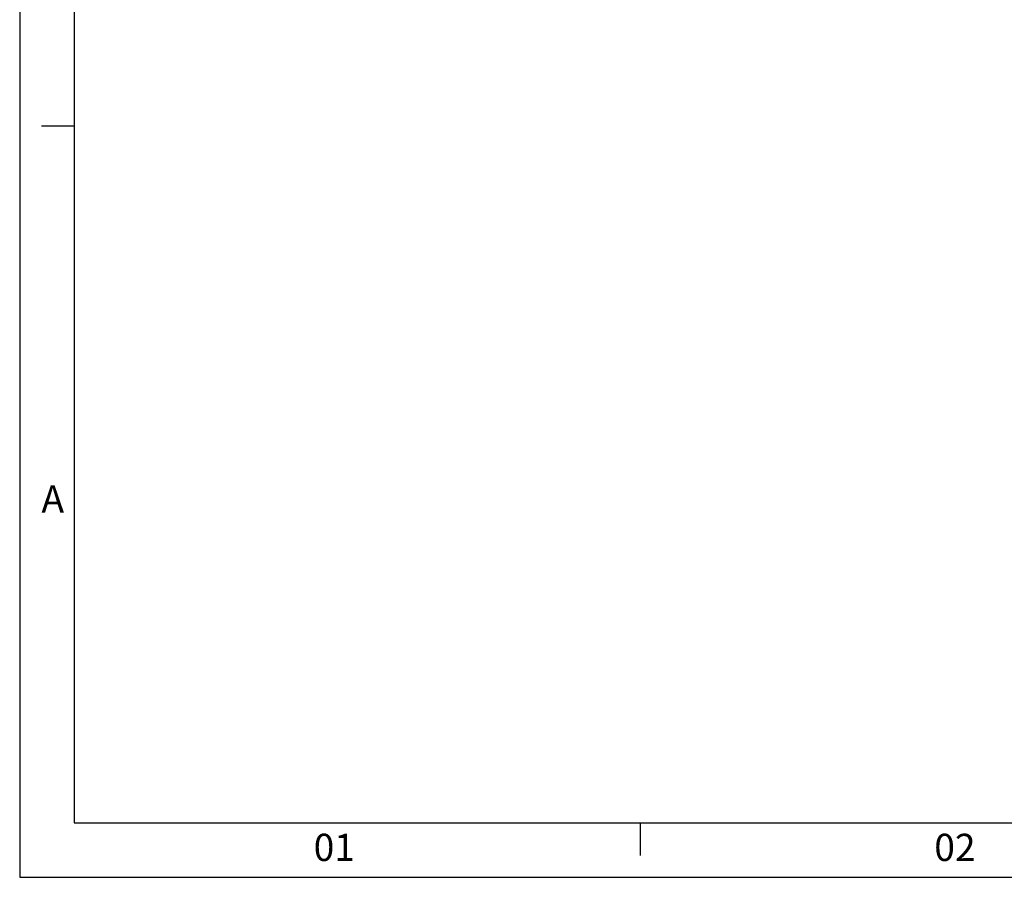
# Model space of a CAD drawing. Extents: x 2651 to 11825, y -3833 to 1075.
# Tile 408 of 656: x 5031 to 5212, y -3833 to -3676. Entities that reach past the tile are written whole.
import ezdxf

# ---------------------------------------------------------------- set-up
doc = ezdxf.new("R2010")
doc.units = 0
doc.header["$LTSCALE"] = 10
doc.layers.get('0').update_dxf_attribs({"linetype": 'CONTINUOUS'})
doc.layers.add('BOX', color=4, linetype='CONTINUOUS')
doc.layers.add('DIM', color=3, linetype='CONTINUOUS')
doc.styles.get("Standard").update_dxf_attribs({"font": 'romans.shx'})

# ---------------------------------------------------------------- blocks, each defined once
blk = doc.blocks.new('dg')
at = {"color": 4}
for p, q in [((10, 138), (4, 138)), ((114, 10), (114, 4))]:
    blk.add_line(p, q, dxfattribs=at)
at = {"layer": 'BOX', "color": 3}
for points in [[(0, 0), (1140, 0), (1140, 820), (0, 820)], [(10, 10), (1130, 10), (1130, 810), (10, 810)]]:
    blk.add_lwpolyline(points, close=True, dxfattribs=at)
at = {"color": 4, "char_height": 5, "attachment_point": 1}
for s, width, insert in [('{\\fArial|b1|i0|c0|p34;\\C6;A}', 6, (4, 72)), ('{\\fArial|b1|i0|c0|p34;\\C6;01}', 8, (54, 8)), ('{\\fArial|b1|i0|c0|p34;\\C6;02}', 8, (168, 8))]:
    blk.add_mtext_dynamic_manual_height_columns(s, width=width, gutter_width=12.5, heights=[0], dxfattribs=dict(at, insert=insert))

msp = doc.modelspace()

# ---------------------------------------------------------------- block references
at = {"layer": 'DIM'}
msp.add_blockref('dg', (5030.684, -3833.358), dxfattribs=at)

doc.saveas('drawing.dxf')
